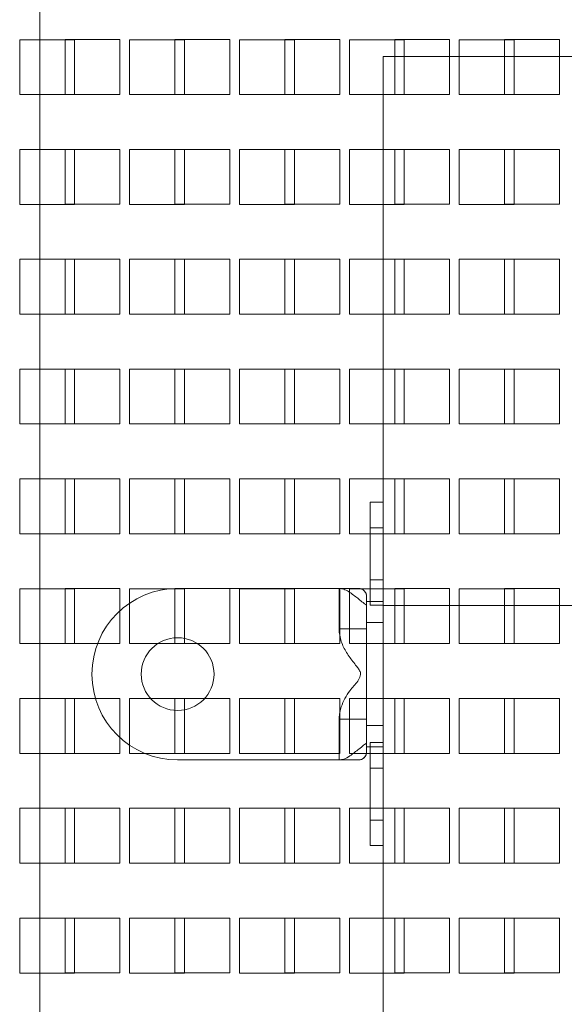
# Model space of a CAD drawing. Header units: inches. Extents: x 1 to 109, y 1 to 85.
# Tile 599 of 656: x 90.57 to 92.22, y 18.15 to 21.14. Entities that reach past the tile are written whole.
import ezdxf

# ---------------------------------------------------------------- set-up
doc = ezdxf.new("R2010")
doc.units = ezdxf.units.IN
doc.header["$MEASUREMENT"] = 0

msp = doc.modelspace()

# ---------------------------------------------------------------- linework, layer by layer
at = {"color": 7, "linetype": 'Continuous', "lineweight": 15, "ltscale": 5}
for p, q in [((90.6308, 22.0723), (90.6308, 14.5723)), ((90.57, 21.0814), (90.57, 20.9148)), ((90.7366, 21.0814), (90.57, 21.0814)), ((90.7075, 21.0816), (90.8741, 21.0816)), ((90.7075, 20.9149), (90.7075, 21.0816)), ((90.7366, 20.9148), (90.7366, 21.0814)), ((90.8741, 21.0816), (90.8741, 20.9149)), ((90.9033, 21.0814), (90.9033, 20.9148)), ((91.07, 21.0814), (90.9033, 21.0814)), ((91.0408, 20.9149), (91.0408, 21.0816)), ((91.0408, 21.0816), (91.2075, 21.0816)), ((91.07, 20.9148), (91.07, 21.0814)), ((91.2075, 21.0816), (91.2075, 20.9149)), ((91.2366, 21.0814), (91.2366, 20.9148)), ((91.4033, 21.0814), (91.2366, 21.0814)), ((91.3741, 20.9149), (91.3741, 21.0816)), ((91.3741, 21.0816), (91.5408, 21.0816)), ((91.4033, 20.9148), (91.4033, 21.0814)), ((91.5408, 21.0816), (91.5408, 20.9149)), ((91.57, 21.0814), (91.57, 20.9148)), ((91.7366, 21.0814), (91.57, 21.0814)), ((91.7075, 21.0816), (91.8741, 21.0816)), ((91.7075, 20.9149), (91.7075, 21.0816)), ((91.7366, 20.9148), (91.7366, 21.0814)), ((91.8741, 21.0816), (91.8741, 20.9149)), ((91.9033, 21.0814), (91.9033, 20.9148)), ((92.07, 21.0814), (91.9033, 21.0814)), ((92.0408, 20.9149), (92.0408, 21.0816)), ((92.0408, 21.0816), (92.2075, 21.0816)), ((92.07, 20.9148), (92.07, 21.0814)), ((92.2075, 21.0816), (92.2075, 20.9149)), ((91.6725, 19.6772), (91.6725, 21.0306)), ((91.6725, 15.6139), (91.6725, 21.0306)), ((91.6725, 21.0306), (91.6725, 19.3639)), ((91.6725, 21.0306), (96.2558, 21.0306)), ((90.57, 20.9148), (90.7366, 20.9148)), ((90.8741, 20.9149), (90.7075, 20.9149)), ((90.9033, 20.9148), (91.07, 20.9148)), ((91.2075, 20.9149), (91.0408, 20.9149)), ((91.2366, 20.9148), (91.4033, 20.9148)), ((91.5408, 20.9149), (91.3741, 20.9149)), ((91.57, 20.9148), (91.7366, 20.9148)), ((91.8741, 20.9149), (91.7075, 20.9149)), ((91.9033, 20.9148), (92.07, 20.9148)), ((92.2075, 20.9149), (92.0408, 20.9149)), ((90.57, 20.7481), (90.57, 20.5814)), ((90.7366, 20.7481), (90.57, 20.7481)), ((90.7075, 20.7483), (90.8741, 20.7483)), ((90.7075, 20.5816), (90.7075, 20.7483)), ((90.7366, 20.5814), (90.7366, 20.7481)), ((90.8741, 20.7483), (90.8741, 20.5816)), ((90.9033, 20.7481), (90.9033, 20.5814)), ((91.07, 20.7481), (90.9033, 20.7481)), ((91.0408, 20.5816), (91.0408, 20.7483)), ((91.0408, 20.7483), (91.2075, 20.7483)), ((91.07, 20.5814), (91.07, 20.7481)), ((91.2075, 20.7483), (91.2075, 20.5816)), ((91.2366, 20.7481), (91.2366, 20.5814)), ((91.4033, 20.7481), (91.2366, 20.7481)), ((91.3741, 20.7483), (91.5408, 20.7483)), ((91.3741, 20.5816), (91.3741, 20.7483)), ((91.4033, 20.5814), (91.4033, 20.7481)), ((91.5408, 20.7483), (91.5408, 20.5816)), ((91.57, 20.7481), (91.57, 20.5814)), ((91.7366, 20.7481), (91.57, 20.7481)), ((91.7075, 20.7483), (91.8741, 20.7483)), ((91.7075, 20.5816), (91.7075, 20.7483)), ((91.7366, 20.5814), (91.7366, 20.7481)), ((91.8741, 20.7483), (91.8741, 20.5816)), ((91.9033, 20.7481), (91.9033, 20.5814)), ((92.07, 20.7481), (91.9033, 20.7481)), ((92.0408, 20.7483), (92.2075, 20.7483)), ((92.0408, 20.5816), (92.0408, 20.7483)), ((92.07, 20.5814), (92.07, 20.7481)), ((92.2075, 20.7483), (92.2075, 20.5816)), ((90.57, 20.5814), (90.7366, 20.5814)), ((90.8741, 20.5816), (90.7075, 20.5816)), ((90.9033, 20.5814), (91.07, 20.5814)), ((91.2075, 20.5816), (91.0408, 20.5816)), ((91.2366, 20.5814), (91.4033, 20.5814)), ((91.5408, 20.5816), (91.3741, 20.5816)), ((91.57, 20.5814), (91.7366, 20.5814)), ((91.8741, 20.5816), (91.7075, 20.5816)), ((91.9033, 20.5814), (92.07, 20.5814)), ((92.2075, 20.5816), (92.0408, 20.5816)), ((90.57, 20.4148), (90.57, 20.2481)), ((90.7366, 20.4148), (90.57, 20.4148)), ((90.7075, 20.4149), (90.8741, 20.4149)), ((90.7075, 20.2483), (90.7075, 20.4149)), ((90.7366, 20.2481), (90.7366, 20.4148)), ((90.8741, 20.4149), (90.8741, 20.2483)), ((90.9033, 20.4148), (90.9033, 20.2481)), ((91.07, 20.4148), (90.9033, 20.4148)), ((91.0408, 20.4149), (91.2075, 20.4149)), ((91.0408, 20.2483), (91.0408, 20.4149)), ((91.07, 20.2481), (91.07, 20.4148)), ((91.2075, 20.4149), (91.2075, 20.2483)), ((91.2366, 20.4148), (91.2366, 20.2481)), ((91.4033, 20.4148), (91.2366, 20.4148)), ((91.3741, 20.4149), (91.5408, 20.4149)), ((91.3741, 20.2483), (91.3741, 20.4149)), ((91.4033, 20.2481), (91.4033, 20.4148)), ((91.5408, 20.4149), (91.5408, 20.2483)), ((91.57, 20.4148), (91.57, 20.2481)), ((91.7366, 20.4148), (91.57, 20.4148)), ((91.7075, 20.4149), (91.8741, 20.4149)), ((91.7075, 20.2483), (91.7075, 20.4149)), ((91.7366, 20.2481), (91.7366, 20.4148)), ((91.8741, 20.4149), (91.8741, 20.2483)), ((91.9033, 20.4148), (91.9033, 20.2481)), ((92.07, 20.4148), (91.9033, 20.4148)), ((92.0408, 20.4149), (92.2075, 20.4149)), ((92.0408, 20.2483), (92.0408, 20.4149)), ((92.07, 20.2481), (92.07, 20.4148)), ((92.2075, 20.4149), (92.2075, 20.2483)), ((90.57, 20.2481), (90.7366, 20.2481)), ((90.8741, 20.2483), (90.7075, 20.2483)), ((90.9033, 20.2481), (91.07, 20.2481)), ((91.2075, 20.2483), (91.0408, 20.2483)), ((91.2366, 20.2481), (91.4033, 20.2481)), ((91.5408, 20.2483), (91.3741, 20.2483)), ((91.57, 20.2481), (91.7366, 20.2481)), ((91.8741, 20.2483), (91.7075, 20.2483)), ((91.9033, 20.2481), (92.07, 20.2481)), ((92.2075, 20.2483), (92.0408, 20.2483)), ((90.57, 20.0814), (90.57, 19.9148)), ((90.7366, 20.0814), (90.57, 20.0814)), ((90.7075, 20.0816), (90.8741, 20.0816)), ((90.7075, 19.9149), (90.7075, 20.0816)), ((90.7366, 19.9148), (90.7366, 20.0814)), ((90.8741, 20.0816), (90.8741, 19.9149)), ((91.07, 20.0814), (90.9033, 20.0814)), ((90.9033, 20.0814), (90.9033, 19.9148)), ((91.0408, 20.0816), (91.2075, 20.0816)), ((91.0408, 19.9149), (91.0408, 20.0816)), ((91.07, 19.9148), (91.07, 20.0814)), ((91.2075, 20.0816), (91.2075, 19.9149)), ((91.2366, 20.0814), (91.2366, 19.9148)), ((91.4033, 20.0814), (91.2366, 20.0814)), ((91.3741, 19.9149), (91.3741, 20.0816)), ((91.3741, 20.0816), (91.5408, 20.0816)), ((91.4033, 19.9148), (91.4033, 20.0814)), ((91.5408, 20.0816), (91.5408, 19.9149)), ((91.57, 20.0814), (91.57, 19.9148)), ((91.7366, 20.0814), (91.57, 20.0814)), ((91.7075, 20.0816), (91.8741, 20.0816)), ((91.7075, 19.9149), (91.7075, 20.0816)), ((91.7366, 19.9148), (91.7366, 20.0814)), ((91.8741, 20.0816), (91.8741, 19.9149)), ((91.9033, 20.0814), (91.9033, 19.9148)), ((92.07, 20.0814), (91.9033, 20.0814)), ((92.0408, 19.9149), (92.0408, 20.0816)), ((92.0408, 20.0816), (92.2075, 20.0816)), ((92.07, 19.9148), (92.07, 20.0814)), ((92.2075, 20.0816), (92.2075, 19.9149)), ((90.57, 19.9148), (90.7366, 19.9148)), ((90.8741, 19.9149), (90.7075, 19.9149)), ((90.9033, 19.9148), (91.07, 19.9148)), ((91.2075, 19.9149), (91.0408, 19.9149)), ((91.2366, 19.9148), (91.4033, 19.9148)), ((91.5408, 19.9149), (91.3741, 19.9149)), ((91.57, 19.9148), (91.7366, 19.9148)), ((91.8741, 19.9149), (91.7075, 19.9149)), ((91.9033, 19.9148), (92.07, 19.9148)), ((92.2075, 19.9149), (92.0408, 19.9149)), ((90.57, 19.7481), (90.57, 19.5814)), ((90.7366, 19.7481), (90.57, 19.7481)), ((90.7075, 19.7483), (90.8741, 19.7483)), ((90.7075, 19.5816), (90.7075, 19.7483)), ((90.7366, 19.5814), (90.7366, 19.7481)), ((90.8741, 19.7483), (90.8741, 19.5816)), ((90.9033, 19.7481), (90.9033, 19.5814)), ((91.07, 19.7481), (90.9033, 19.7481)), ((91.0408, 19.7483), (91.2075, 19.7483)), ((91.0408, 19.5816), (91.0408, 19.7483)), ((91.07, 19.5814), (91.07, 19.7481)), ((91.2075, 19.7483), (91.2075, 19.5816)), ((91.2366, 19.7481), (91.2366, 19.5814)), ((91.4033, 19.7481), (91.2366, 19.7481)), ((91.3741, 19.5816), (91.3741, 19.7483)), ((91.3741, 19.7483), (91.5408, 19.7483)), ((91.4033, 19.5814), (91.4033, 19.7481)), ((91.5408, 19.7483), (91.5408, 19.5816)), ((91.57, 19.7481), (91.57, 19.5814)), ((91.7366, 19.7481), (91.57, 19.7481)), ((91.7075, 19.7483), (91.8741, 19.7483)), ((91.7075, 19.5816), (91.7075, 19.7483)), ((91.7366, 19.5814), (91.7366, 19.7481)), ((91.8741, 19.7483), (91.8741, 19.5816)), ((91.9033, 19.7481), (91.9033, 19.5814)), ((92.07, 19.7481), (91.9033, 19.7481)), ((92.0408, 19.7483), (92.2075, 19.7483)), ((92.0408, 19.5816), (92.0408, 19.7483)), ((92.07, 19.5814), (92.07, 19.7481)), ((92.2075, 19.7483), (92.2075, 19.5816)), ((91.6333, 19.6772), (91.6725, 19.6772)), ((91.6333, 19.6772), (91.6333, 19.3647)), ((91.6725, 19.3647), (91.6725, 19.6772)), ((91.6725, 19.3647), (91.6725, 19.6772)), ((90.57, 19.5814), (90.7366, 19.5814)), ((90.8741, 19.5816), (90.7075, 19.5816)), ((90.9033, 19.5814), (91.07, 19.5814)), ((91.2075, 19.5816), (91.0408, 19.5816)), ((91.2366, 19.5814), (91.4033, 19.5814)), ((91.5408, 19.5816), (91.3741, 19.5816)), ((91.57, 19.5814), (91.7366, 19.5814)), ((91.6725, 19.5997), (91.6333, 19.5997)), ((91.6333, 19.4413), (91.6333, 19.5997)), ((91.6725, 19.4413), (91.6725, 19.5997)), ((91.8741, 19.5816), (91.7075, 19.5816)), ((91.9033, 19.5814), (92.07, 19.5814)), ((92.2075, 19.5816), (92.0408, 19.5816)), ((91.6333, 19.4413), (91.6725, 19.4413)), ((90.57, 19.4148), (90.57, 19.2481)), ((90.7366, 19.4148), (90.57, 19.4148)), ((90.7075, 19.4149), (90.8741, 19.4149)), ((90.7075, 19.2483), (90.7075, 19.4149)), ((90.7366, 19.2481), (90.7366, 19.4148)), ((90.8741, 19.4149), (90.8741, 19.2483)), ((90.9033, 19.4148), (90.9033, 19.2481)), ((91.07, 19.4148), (90.9033, 19.4148)), ((91.0408, 19.2483), (91.0408, 19.4149)), ((91.0408, 19.4149), (91.2075, 19.4149)), ((91.0491, 19.4156), (91.5975, 19.4156)), ((91.0491, 19.4156), (91.5391, 19.4156)), ((91.07, 19.2481), (91.07, 19.4148)), ((91.2075, 19.4149), (91.2075, 19.2483)), ((91.2366, 19.4148), (91.2366, 19.2481)), ((91.4033, 19.4148), (91.2366, 19.4148)), ((91.3741, 19.4149), (91.5408, 19.4149)), ((91.3741, 19.2483), (91.3741, 19.4149)), ((91.4033, 19.2481), (91.4033, 19.4148)), ((91.5391, 19.2927), (91.5391, 19.4156)), ((91.5391, 19.4156), (91.5975, 19.4156)), ((91.5408, 19.4149), (91.5408, 19.2483)), ((91.57, 19.4148), (91.57, 19.2481)), ((91.7366, 19.4148), (91.57, 19.4148)), ((91.7075, 19.4149), (91.8741, 19.4149)), ((91.7075, 19.2483), (91.7075, 19.4149)), ((91.7366, 19.2481), (91.7366, 19.4148)), ((91.8741, 19.4149), (91.8741, 19.2483)), ((91.9033, 19.4148), (91.9033, 19.2481)), ((92.07, 19.4148), (91.9033, 19.4148)), ((92.0408, 19.4149), (92.2075, 19.4149)), ((92.0408, 19.2483), (92.0408, 19.4149)), ((92.07, 19.2481), (92.07, 19.4148)), ((92.2075, 19.4149), (92.2075, 19.2483)), ((91.6225, 19.3906), (91.6225, 19.1556)), ((91.6225, 19.3906), (91.6225, 19.3653)), ((91.6725, 19.3764), (91.6225, 19.3764)), ((91.6225, 19.3764), (91.6225, 18.9348)), ((91.6725, 19.3763), (91.6725, 18.9348)), ((91.6225, 19.3655), (91.6225, 19.3633)), ((91.6225, 19.3633), (91.6225, 19.2927)), ((91.6225, 19.3633), (91.6225, 19.1556)), ((91.6333, 19.3647), (91.6725, 19.3647)), ((91.6725, 19.3639), (91.6725, 19.3647)), ((91.6725, 18.948), (91.6725, 19.3639)), ((91.6725, 19.1556), (91.6725, 19.3639)), ((91.6725, 19.3639), (96.2558, 19.3639)), ((91.6725, 19.3118), (91.6225, 19.3118)), ((91.6225, 19.3118), (91.6225, 18.9994)), ((91.6725, 19.3118), (91.6725, 18.9993)), ((91.6225, 19.2927), (91.5391, 19.2927)), ((91.6225, 19.2927), (91.6225, 19.0185)), ((90.57, 19.2481), (90.7366, 19.2481)), ((90.8741, 19.2483), (90.7075, 19.2483)), ((90.9033, 19.2481), (91.07, 19.2481)), ((91.2075, 19.2483), (91.0408, 19.2483)), ((91.2366, 19.2481), (91.4033, 19.2481)), ((91.5408, 19.2483), (91.3741, 19.2483)), ((91.57, 19.2481), (91.7366, 19.2481)), ((91.8741, 19.2483), (91.7075, 19.2483)), ((91.9033, 19.2481), (92.07, 19.2481)), ((92.2075, 19.2483), (92.0408, 19.2483)), ((90.7891, 19.1556), (90.7891, 19.1548)), ((91.6225, 19.1556), (91.6225, 18.9198)), ((91.6225, 19.1556), (91.6225, 18.9479)), ((91.6725, 17.4889), (91.6725, 19.1556)), ((90.57, 19.0814), (90.57, 18.9148)), ((90.7366, 19.0814), (90.57, 19.0814)), ((90.7075, 19.0816), (90.8741, 19.0816)), ((90.7075, 18.9149), (90.7075, 19.0816)), ((90.7366, 18.9148), (90.7366, 19.0814)), ((90.8741, 19.0816), (90.8741, 18.9149)), ((90.9033, 19.0814), (90.9033, 18.9148)), ((91.07, 19.0814), (90.9033, 19.0814)), ((91.0408, 19.0816), (91.2075, 19.0816)), ((91.0408, 18.9149), (91.0408, 19.0816)), ((91.07, 18.9148), (91.07, 19.0814)), ((91.2075, 19.0816), (91.2075, 18.9149)), ((91.2366, 19.0814), (91.2366, 18.9148)), ((91.4033, 19.0814), (91.2366, 19.0814)), ((91.3741, 19.0816), (91.5408, 19.0816)), ((91.3741, 18.9149), (91.3741, 19.0816)), ((91.4033, 18.9148), (91.4033, 19.0814)), ((91.5408, 19.0816), (91.5408, 18.9149)), ((91.7366, 19.0814), (91.57, 19.0814)), ((91.57, 19.0814), (91.57, 18.9148)), ((91.7075, 18.9149), (91.7075, 19.0816)), ((91.7075, 19.0816), (91.8741, 19.0816)), ((91.7366, 18.9148), (91.7366, 19.0814)), ((91.8741, 19.0816), (91.8741, 18.9149)), ((91.9033, 19.0814), (91.9033, 18.9148)), ((92.07, 19.0814), (91.9033, 19.0814)), ((92.0408, 19.0816), (92.2075, 19.0816)), ((92.0408, 18.9149), (92.0408, 19.0816)), ((92.07, 18.9148), (92.07, 19.0814)), ((92.2075, 19.0816), (92.2075, 18.9149)), ((91.5391, 18.8948), (91.5391, 19.0185)), ((91.6225, 19.0185), (91.5391, 19.0185)), ((91.6225, 19.0185), (91.6225, 18.9479)), ((91.6225, 18.9993), (91.6725, 18.9993)), ((91.6225, 18.9479), (91.6225, 18.9456)), ((91.6225, 18.9198), (91.6225, 18.9458)), ((91.6225, 18.9348), (91.6725, 18.9348)), ((91.6333, 18.948), (91.6725, 18.948)), ((91.6333, 18.948), (91.6333, 18.6355)), ((91.6725, 18.6355), (91.6725, 18.948)), ((90.57, 18.9148), (90.7366, 18.9148)), ((90.8741, 18.9149), (90.7075, 18.9149)), ((90.9033, 18.9148), (91.07, 18.9148)), ((91.2075, 18.9149), (91.0408, 18.9149)), ((91.0491, 18.8948), (91.5975, 18.8948)), ((91.0491, 18.8948), (91.5391, 18.8948)), ((91.2366, 18.9148), (91.4033, 18.9148)), ((91.5408, 18.9149), (91.3741, 18.9149)), ((91.5391, 18.8948), (91.5975, 18.8948)), ((91.57, 18.9148), (91.7366, 18.9148)), ((91.8741, 18.9149), (91.7075, 18.9149)), ((91.9033, 18.9148), (92.07, 18.9148)), ((92.2075, 18.9149), (92.0408, 18.9149)), ((91.6725, 18.8705), (91.6333, 18.8705)), ((91.6333, 18.7122), (91.6333, 18.8705)), ((91.6725, 18.7122), (91.6725, 18.8705)), ((90.57, 18.7481), (90.57, 18.5814)), ((90.7366, 18.7481), (90.57, 18.7481)), ((90.7075, 18.7483), (90.8741, 18.7483)), ((90.7075, 18.5816), (90.7075, 18.7483)), ((90.7366, 18.5814), (90.7366, 18.7481)), ((90.8741, 18.7483), (90.8741, 18.5816)), ((90.9033, 18.7481), (90.9033, 18.5814)), ((91.07, 18.7481), (90.9033, 18.7481)), ((91.0408, 18.7483), (91.2075, 18.7483)), ((91.0408, 18.5816), (91.0408, 18.7483)), ((91.07, 18.5814), (91.07, 18.7481)), ((91.2075, 18.7483), (91.2075, 18.5816)), ((91.2366, 18.7481), (91.2366, 18.5814)), ((91.4033, 18.7481), (91.2366, 18.7481)), ((91.3741, 18.5816), (91.3741, 18.7483)), ((91.3741, 18.7483), (91.5408, 18.7483)), ((91.4033, 18.5814), (91.4033, 18.7481)), ((91.5408, 18.7483), (91.5408, 18.5816)), ((91.57, 18.7481), (91.57, 18.5814)), ((91.7366, 18.7481), (91.57, 18.7481)), ((91.7075, 18.5816), (91.7075, 18.7483)), ((91.7075, 18.7483), (91.8741, 18.7483)), ((91.7366, 18.5814), (91.7366, 18.7481)), ((91.8741, 18.7483), (91.8741, 18.5816)), ((91.9033, 18.7481), (91.9033, 18.5814)), ((92.07, 18.7481), (91.9033, 18.7481)), ((92.0408, 18.7483), (92.2075, 18.7483)), ((92.0408, 18.5816), (92.0408, 18.7483)), ((92.07, 18.5814), (92.07, 18.7481)), ((92.2075, 18.7483), (92.2075, 18.5816)), ((91.6333, 18.7122), (91.6725, 18.7122)), ((91.6333, 18.6355), (91.6725, 18.6355)), ((91.6725, 18.009), (91.6725, 18.6355)), ((90.57, 18.5814), (90.7366, 18.5814)), ((90.8741, 18.5816), (90.7075, 18.5816)), ((90.9033, 18.5814), (91.07, 18.5814)), ((91.2075, 18.5816), (91.0408, 18.5816)), ((91.2366, 18.5814), (91.4033, 18.5814)), ((91.5408, 18.5816), (91.3741, 18.5816)), ((91.57, 18.5814), (91.7366, 18.5814)), ((91.8741, 18.5816), (91.7075, 18.5816)), ((91.9033, 18.5814), (92.07, 18.5814)), ((92.2075, 18.5816), (92.0408, 18.5816)), ((90.57, 18.4148), (90.57, 18.2481)), ((90.7366, 18.4148), (90.57, 18.4148)), ((90.7075, 18.2483), (90.7075, 18.4149)), ((90.7075, 18.4149), (90.8741, 18.4149)), ((90.7366, 18.2481), (90.7366, 18.4148)), ((90.8741, 18.4149), (90.8741, 18.2483)), ((90.9033, 18.4148), (90.9033, 18.2481)), ((91.07, 18.4148), (90.9033, 18.4148)), ((91.0408, 18.4149), (91.2075, 18.4149)), ((91.0408, 18.2483), (91.0408, 18.4149)), ((91.07, 18.2481), (91.07, 18.4148)), ((91.2075, 18.4149), (91.2075, 18.2483)), ((91.2366, 18.4148), (91.2366, 18.2481)), ((91.4033, 18.4148), (91.2366, 18.4148)), ((91.3741, 18.4149), (91.5408, 18.4149)), ((91.3741, 18.2483), (91.3741, 18.4149)), ((91.4033, 18.2481), (91.4033, 18.4148)), ((91.5408, 18.4149), (91.5408, 18.2483)), ((91.7366, 18.4148), (91.57, 18.4148)), ((91.57, 18.4148), (91.57, 18.2481)), ((91.7075, 18.2483), (91.7075, 18.4149)), ((91.7075, 18.4149), (91.8741, 18.4149)), ((91.7366, 18.2481), (91.7366, 18.4148)), ((91.8741, 18.4149), (91.8741, 18.2483)), ((91.9033, 18.4148), (91.9033, 18.2481)), ((92.07, 18.4148), (91.9033, 18.4148)), ((92.0408, 18.4149), (92.2075, 18.4149)), ((92.0408, 18.2483), (92.0408, 18.4149)), ((92.07, 18.2481), (92.07, 18.4148)), ((92.2075, 18.4149), (92.2075, 18.2483)), ((90.57, 18.2481), (90.7366, 18.2481)), ((90.8741, 18.2483), (90.7075, 18.2483)), ((90.9033, 18.2481), (91.07, 18.2481)), ((91.2075, 18.2483), (91.0408, 18.2483)), ((91.2366, 18.2481), (91.4033, 18.2481)), ((91.5408, 18.2483), (91.3741, 18.2483)), ((91.57, 18.2481), (91.7366, 18.2481)), ((91.8741, 18.2483), (91.7075, 18.2483)), ((91.9033, 18.2481), (92.07, 18.2481)), ((92.2075, 18.2483), (92.0408, 18.2483))]:
    msp.add_line(p, q, dxfattribs=at)
at = {"color": 7, "linetype": 'Continuous', "lineweight": 15, "ltscale": 25}
msp.add_circle((91.0491, 19.1556), 0.1104, dxfattribs=at)
msp.add_circle((91.0491, 19.1556), 0.1104, dxfattribs=at)
for centre, radius, start, end in [((91.0491, 19.1556), 0.26, 90, 180), ((91.0491, 19.1556), 0.26, 90, 180), ((91.5975, 19.3906), 0.025, 0, 90), ((91.0491, 19.1548), 0.26, 180, 270), ((91.0491, 19.1548), 0.26, 180, 270), ((91.5975, 18.9198), 0.025, 270, 0)]:
    msp.add_arc(centre, radius, start, end, dxfattribs=at)
at = {"color": 7, "linetype": 'Continuous', "lineweight": 15, "ltscale": 5}
for points, knots in [([(91.6225, 19.3655), (91.6219, 19.3655), (91.6208, 19.3654), (91.6132, 19.3713), (91.6045, 19.3783), (91.5948, 19.3862), (91.5827, 19.3957), (91.5686, 19.4055), (91.5541, 19.4137), (91.5438, 19.415), (91.5391, 19.4156)], [0, 0, 0, 0, 0.152747, 0.304914, 0.407464, 0.512942, 0.645866, 0.782609, 0.902182, 1, 1, 1, 1]), ([(91.6225, 19.3906), (91.6222, 19.3938), (91.6216, 19.3993), (91.6167, 19.4073), (91.6102, 19.4127), (91.6032, 19.4153), (91.599, 19.4155), (91.5975, 19.4156)], [0, 0, 0, 0, 0.290836, 0.49906, 0.708204, 0.896495, 1, 1, 1, 1]), ([(91.5391, 19.0185), (91.5392, 19.0198), (91.5392, 19.0268), (91.5407, 19.0394), (91.5459, 19.0596), (91.556, 19.0819), (91.5691, 19.1031), (91.5834, 19.1197), (91.5956, 19.1337), (91.6029, 19.1466), (91.6043, 19.1571), (91.602, 19.1651), (91.5966, 19.1738), (91.5838, 19.1897), (91.5661, 19.2125), (91.5503, 19.2398), (91.5424, 19.2638), (91.5395, 19.2798), (91.5392, 19.2894), (91.5391, 19.2927)], [0, 0, 0, 0, 0.012179, 0.067741, 0.123342, 0.213343, 0.303584, 0.364526, 0.425429, 0.484548, 0.504766, 0.525559, 0.564051, 0.602867, 0.723674, 0.843736, 0.9062, 0.968603, 1, 1, 1, 1]), ([(91.5391, 18.8948), (91.5438, 18.8954), (91.5558, 18.897), (91.5712, 18.9068), (91.5861, 18.9177), (91.6007, 18.9294), (91.6132, 18.9397), (91.6212, 18.9459), (91.6221, 18.9457), (91.6225, 18.9456)], [0, 0, 0, 0, 0.098355, 0.25139, 0.386053, 0.52463, 0.71737, 0.872948, 1, 1, 1, 1]), ([(91.5975, 18.8948), (91.6001, 18.895), (91.6053, 18.8955), (91.6123, 18.8992), (91.6177, 18.9045), (91.6217, 18.9118), (91.6222, 18.9168), (91.6225, 18.9198)], [0, 0, 0, 0, 0.179546, 0.359018, 0.540648, 0.732718, 1, 1, 1, 1])]:
    msp.add_open_spline(points, degree=3, knots=knots, dxfattribs=at)

doc.saveas('drawing.dxf')
